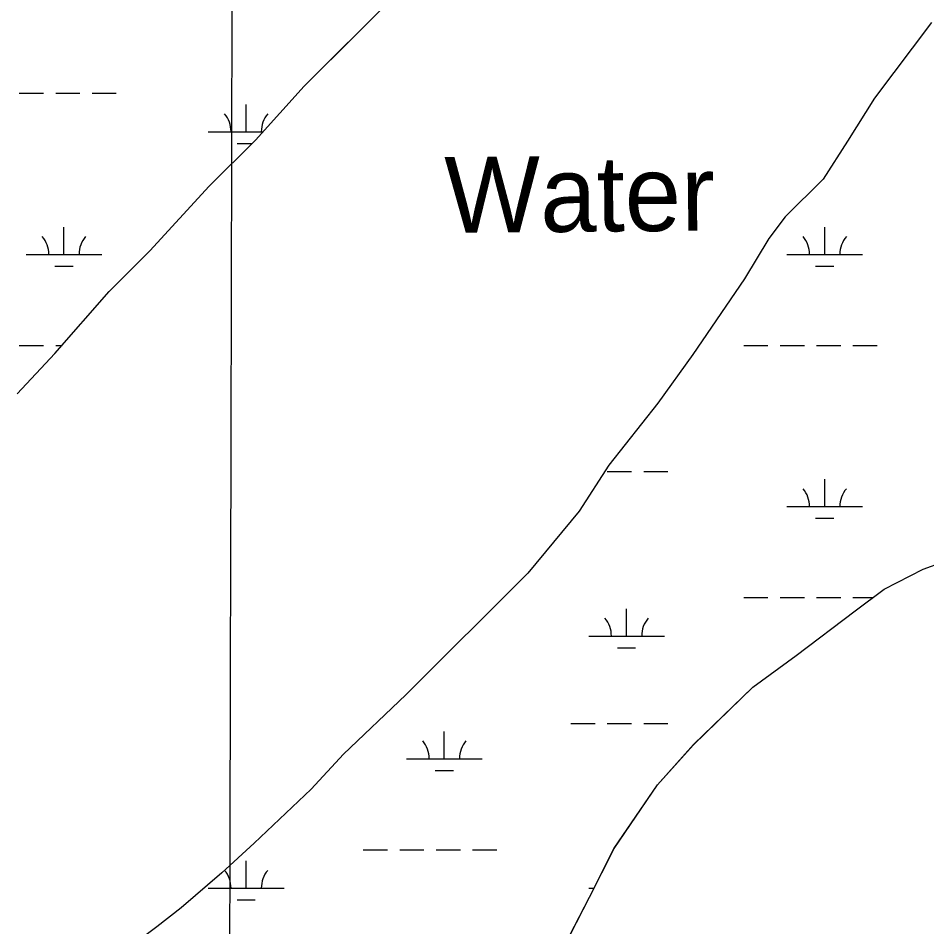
# Model space of a CAD drawing. Extents: x 3161564 to 3199464, y 849354 to 874788.
# Drawn here: x 3191651 to 3192849, y 861275 to 862474 of the extents above; entities that cross this region are included whole.
import ezdxf

# ---------------------------------------------------------------- set-up
doc = ezdxf.new("R2010")
doc.units = 0
for name, color, linetype in [('V-GRID-MAJR', 7, 'Continuous'), ('V-RIVR-IDEN', 7, 'Continuous'), ('V-SITE-VEGE', 7, 'Continuous'), ('V-TOPO-SHOR', 7, 'Continuous'), ('V-WETL-SWMP', 7, 'Continuous')]:
    doc.layers.add(name, color=color, linetype=linetype)

msp = doc.modelspace()

# ---------------------------------------------------------------- linework, layer by layer
at = {"layer": 'V-GRID-MAJR'}
msp.add_spline([(3191913.7830000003, 854747.76), (3191928.768, 860808.338), (3191943.758, 866870.86), (3191958.749, 872933.425), (3191958.754, 872935.3250000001)], degree=3, dxfattribs=at)
at = {"layer": 'V-SITE-VEGE'}
for points in [[(3191649.0410000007, 861977.9619999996), (3191699.0680000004, 862031.3819999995), (3191770.5430000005, 862113.2999999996), (3191824.1370000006, 862166.7139999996), (3191902.7520000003, 862252.1889999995), (3191963.4910000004, 862312.7239999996), (3192027.8150000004, 862383.9529999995), (3192306.499000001, 862661.7029999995), (3192374.4020000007, 862740.0609999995), (3192420.8610000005, 862793.4879999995), (3192503.0060000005, 862857.5529999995), (3192542.3220000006, 862903.8559999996), (3192603.0300000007, 862946.5569999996), (3192649.4710000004, 862989.2829999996), (3192756.6200000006, 863074.7089999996), (3192820.9340000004, 863138.8049999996), (3192878.124000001, 863210.0469999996)], [(3192855.4770000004, 862468.1689999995), (3192780.4040000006, 862368.4209999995), (3192744.6390000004, 862311.4129999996), (3192712.4530000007, 862261.5299999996), (3192662.4370000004, 862211.6769999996), (3192640.9840000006, 862183.1779999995), (3192608.7940000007, 862129.7269999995), (3192540.8530000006, 862029.9689999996), (3192494.3780000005, 861965.8439999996), (3192430.0360000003, 861883.9109999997), (3192390.6980000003, 861823.3419999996), (3192322.7880000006, 861741.4159999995), (3192162.0100000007, 861581.1739999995), (3192079.8380000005, 861502.8419999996), (3192036.9590000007, 861456.5429999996), (3191961.9350000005, 861385.3319999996), (3191919.0660000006, 861346.1679999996), (3191865.4840000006, 861299.8869999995), (3191833.3410000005, 861274.9729999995)], [(3192351.0670000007, 861211.3219999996), (3192404.4950000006, 861313.9389999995), (3192436.9380000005, 861378.5509999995), (3192494.1360000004, 861462.1439999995), (3192541.7750000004, 861515.3189999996), (3192619.8830000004, 861591.2669999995), (3192677.0140000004, 861633.0149999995), (3192755.0940000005, 861691.8459999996), (3192793.1810000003, 861720.3109999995), (3192844.5780000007, 861746.8529999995), (3192871.2220000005, 861756.3189999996)]]:
    msp.add_lwpolyline(points, dxfattribs=at)
at = {"layer": 'V-TOPO-SHOR'}
for p, q in [((3192027.808003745, 862383.9699584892), (3192306.4924422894, 862661.7187737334)), ((3192855.468806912, 862468.1901918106), (3192780.3957228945, 862368.4424187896)), ((3191963.483948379, 862312.740108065), (3192027.808003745, 862383.9699584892)), ((3192780.395722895, 862368.4424187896), (3192744.6316717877, 862311.4325568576)), ((3191902.74490395, 862252.2052280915), (3191963.483948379, 862312.740108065)), ((3192744.6316717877, 862311.4325568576), (3192712.445627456, 862261.5496766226)), ((3192712.445627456, 862261.5496766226), (3192662.425590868, 862211.6977754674)), ((3191824.129838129, 862166.731405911), (3191902.74490395, 862252.2052280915)), ((3192662.425590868, 862211.6977754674), (3192640.9755668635, 862183.1988403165)), ((3192640.9755668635, 862183.1988403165), (3192608.7845183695, 862129.7489713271)), ((3191770.5367989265, 862113.3175118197), (3191824.129838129, 862166.731405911)), ((3192608.78451837, 862129.7489713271), (3192540.845431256, 862029.9902066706)), ((3191699.060734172, 862031.399686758), (3191770.5367989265, 862113.3175118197)), ((3191649.0346934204, 861977.97979685), (3191699.060734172, 862031.399686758)), ((3192540.845431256, 862029.9902066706), (3192494.3683764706, 861965.864354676)), ((3192494.3683764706, 861965.864354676), (3192430.0263086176, 861883.9335379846)), ((3192430.0263086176, 861883.9335379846), (3192390.6892548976, 861823.3626831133)), ((3192390.6892548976, 861823.3626831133), (3192322.7801885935, 861741.4378622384)), ((3192844.5736423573, 861746.8655316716), (3192871.2176418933, 861756.3305329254)), ((3192322.7801885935, 861741.4378622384), (3192162.001070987, 861581.197179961)), ((3192793.1756335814, 861720.3235553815), (3192844.5736423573, 861746.8655316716)), ((3192755.0886168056, 861691.8576007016), (3192793.1756335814, 861720.3235553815)), ((3192677.008581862, 861633.0276951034), (3192755.0886168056, 861691.8576007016)), ((3192619.878557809, 861591.2797600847), (3192677.008581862, 861633.0276951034)), ((3192541.7695028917, 861515.3319084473), (3192619.878557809, 861591.2797600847)), ((3192162.001070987, 861581.197179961), (3192079.8300150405, 861502.8643311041)), ((3192494.1314613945, 861462.1570205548), (3192541.7695028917, 861515.3319084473)), ((3192079.8300150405, 861502.8643311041), (3192036.949979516, 861456.566427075)), ((3192036.949979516, 861456.566427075), (3191961.925928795, 861385.354564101)), ((3192436.9313885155, 861378.5652174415), (3192494.1314613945, 861462.1570205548)), ((3191961.925928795, 861385.354564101), (3191919.056901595, 861346.1906375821)), ((3192404.489327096, 861313.9523833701), (3192436.9313885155, 861378.5652174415)), ((3191919.056901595, 861346.1906375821), (3191865.4758707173, 861299.9107210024)), ((3192351.0612303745, 861211.3356446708), (3192404.489327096, 861313.9523833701)), ((3191865.4758707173, 861299.9107210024), (3191833.33185552, 861274.9967620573))]:
    msp.add_line(p, q, dxfattribs=at)
at = {"layer": 'V-WETL-SWMP'}
for p, q in [((3192027.8084974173, 862383.9705671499), (3192306.492935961, 862661.7193823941)), ((3192855.469300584, 862468.1908004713), (3192780.396216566, 862368.4430274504)), ((3191963.4844420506, 862312.7407167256), (3192027.8084974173, 862383.9705671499)), ((3191652.036094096, 862374.7468405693), (3191684.036087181, 862374.7468405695)), ((3191700.0360837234, 862374.7468405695), (3191732.0360768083, 862374.7468405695)), ((3191748.036073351, 862374.7468405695), (3191780.0360664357, 862374.7468405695)), ((3192780.396216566, 862368.4430274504), (3192744.63216546, 862311.4331655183)), ((3191951.351970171, 862324.0049205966), (3191951.3520122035, 862360.0048638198)), ((3191901.351980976, 862324.0049205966), (3191973.6565717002, 862324.0049205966)), ((3191902.745397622, 862252.2058367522), (3191963.4844420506, 862312.7407167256)), ((3191939.3519547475, 862308.5739449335), (3191959.303617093, 862308.5739449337)), ((3192744.63216546, 862311.4331655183), (3192712.4461211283, 862261.5502852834)), ((3192712.4461211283, 862261.5502852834), (3192662.42608454, 862211.6983841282)), ((3191824.130331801, 862166.7320145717), (3191902.745397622, 862252.2058367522)), ((3192662.42608454, 862211.6983841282), (3192640.9760605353, 862183.1994489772)), ((3191710.879833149, 862162.1431758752), (3191710.879875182, 862198.1431190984)), ((3192714.6956162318, 862162.1431758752), (3192714.6956582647, 862198.1431190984)), ((3192640.9760605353, 862183.1994489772), (3192608.785012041, 862129.7495799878)), ((3191660.879843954, 862162.1431758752), (3191760.879822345, 862162.143175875)), ((3191770.5372925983, 862113.3181204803), (3191824.130331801, 862166.7320145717)), ((3192664.695627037, 862162.1431758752), (3192764.6956054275, 862162.143175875)), ((3191698.8798177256, 862146.7122002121), (3191722.879812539, 862146.7122002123)), ((3192702.695600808, 862146.7122002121), (3192726.695595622, 862146.7122002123)), ((3192608.785012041, 862129.7495799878), (3192540.845924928, 862029.9908153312)), ((3191699.0612278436, 862031.4002954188), (3191770.5372925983, 862113.3181204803)), ((3191652.0357056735, 862042.0723652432), (3191684.035698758, 862042.0723652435)), ((3191700.0356953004, 862042.0723652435), (3191708.3729686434, 862042.0723652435)), ((3192607.8514991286, 862042.0723652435), (3192639.851492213, 862042.0723652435)), ((3192655.851488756, 862042.0723652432), (3192687.851481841, 862042.0723652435)), ((3192703.8514783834, 862042.0723652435), (3192735.851471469, 862042.0723652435)), ((3192751.851468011, 862042.0723652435), (3192783.851461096, 862042.0723652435)), ((3191649.035187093, 861977.9804055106), (3191699.061227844, 862031.4002954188)), ((3192540.845924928, 862029.9908153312), (3192494.3688701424, 861965.8649633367)), ((3192494.3688701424, 861965.8649633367), (3192430.0268022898, 861883.9341466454)), ((3192430.0268022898, 861883.9341466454), (3192390.6897485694, 861823.3632917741)), ((3192427.8513440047, 861875.8986273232), (3192459.85133709, 861875.898627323)), ((3192475.8513336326, 861875.8986273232), (3192507.8513267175, 861875.898627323)), ((3192714.6952278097, 861829.4687005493), (3192714.695269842, 861865.4686437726)), ((3192664.695238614, 861829.4687005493), (3192764.695217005, 861829.4687005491)), ((3192390.6897485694, 861823.3632917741), (3192322.7806822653, 861741.4384708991)), ((3192702.6952123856, 861814.0377248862), (3192726.695207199, 861814.0377248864)), ((3192844.5741360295, 861746.8661403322), (3192871.2181355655, 861756.3311415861)), ((3192322.7806822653, 861741.4384708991), (3192162.0015646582, 861581.1977886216)), ((3192793.1761272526, 861720.3241640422), (3192844.5741360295, 861746.8661403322)), ((3192755.0891104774, 861691.8582093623), (3192793.176127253, 861720.3241640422)), ((3192607.851110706, 861709.3978899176), (3192639.851103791, 861709.3978899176)), ((3192655.8511003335, 861709.3978899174), (3192687.851093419, 861709.3978899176)), ((3192703.851089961, 861709.3978899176), (3192735.851083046, 861709.3978899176)), ((3192751.8510795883, 861709.3978899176), (3192778.5569377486, 861709.3978899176)), ((3192453.259084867, 861658.6559699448), (3192453.2591268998, 861694.655913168)), ((3192677.009075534, 861633.0283037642), (3192755.0891104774, 861691.8582093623)), ((3192403.2590956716, 861658.6559699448), (3192503.259074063, 861658.6559699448)), ((3192441.259069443, 861643.2249942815), (3192465.2590642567, 861643.2249942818)), ((3192619.879051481, 861591.2803687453), (3192677.009075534, 861633.0283037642)), ((3192541.7699965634, 861515.332517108), (3192619.879051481, 861591.2803687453)), ((3192162.0015646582, 861581.1977886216), (3192079.8305087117, 861502.8649397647)), ((3192379.850965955, 861543.2241519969), (3192411.8509590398, 861543.2241519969)), ((3192427.850955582, 861543.2241519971), (3192459.8509486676, 861543.2241519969)), ((3192475.8509452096, 861543.2241519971), (3192507.850938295, 861543.2241519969)), ((3192212.7869478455, 861496.7942252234), (3192212.7869898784, 861532.7941684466)), ((3192494.131955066, 861462.1576292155), (3192541.7699965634, 861515.332517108)), ((3192079.8305087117, 861502.8649397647), (3192036.950473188, 861456.5670357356)), ((3192162.7869586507, 861496.7942252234), (3192262.7869370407, 861496.7942252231)), ((3192200.786932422, 861481.3632495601), (3192224.7869272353, 861481.3632495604)), ((3192036.950473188, 861456.5670357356), (3191961.926422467, 861385.3551727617)), ((3192436.9318821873, 861378.5658261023), (3192494.131955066, 861462.1576292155)), ((3191961.926422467, 861385.3551727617), (3191919.0573952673, 861346.1912462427)), ((3192105.942830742, 861376.7234145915), (3192137.942823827, 861376.7234145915)), ((3192153.9428203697, 861376.7234145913), (3192185.9428134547, 861376.7234145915)), ((3192201.942809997, 861376.7234145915), (3192233.942803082, 861376.7234145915)), ((3192249.9427996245, 861376.7234145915), (3192281.9427927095, 861376.7234145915)), ((3192404.489820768, 861313.9529920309), (3192436.9318821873, 861378.5658261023)), ((3191951.350804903, 861325.9814946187), (3191951.350846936, 861361.9814378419)), ((3191919.0573952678, 861346.1912462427), (3191865.476364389, 861299.911329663)), ((3191901.350815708, 861325.9814946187), (3192001.350794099, 861325.9814946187)), ((3192403.258707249, 861325.9814946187), (3192410.529323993, 861325.9814946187)), ((3191939.3507894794, 861310.5505189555), (3191963.350784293, 861310.5505189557)), ((3192351.061724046, 861211.3362533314), (3192404.489820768, 861313.9529920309)), ((3191865.476364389, 861299.911329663), (3191833.3323491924, 861274.997370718)), ((3191833.3323491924, 861274.9973707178), (3191804.761336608, 861253.6434047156))]:
    msp.add_line(p, q, dxfattribs=at)
for centre, radius, start, end in [((3191896.1090465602, 862324.479723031), 35.24628790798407, 359.2281809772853, 40.771839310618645), ((3192006.5948948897, 862324.479723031), 35.24628790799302, 139.2281758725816, 180.77183420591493), ((3191655.6369095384, 862162.6179783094), 35.24628790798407, 359.2281809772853, 40.771839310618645), ((3191766.1227578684, 862162.6179783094), 35.24628790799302, 139.2281758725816, 180.77183420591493), ((3192659.4526926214, 862162.6179783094), 35.24628790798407, 359.2281809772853, 40.771839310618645), ((3192769.938540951, 862162.6179783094), 35.24628790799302, 139.2281758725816, 180.77183420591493), ((3192659.4523041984, 861829.9435029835), 35.24628790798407, 359.2281809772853, 40.771839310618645), ((3192769.9381525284, 861829.9435029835), 35.24628790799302, 139.2281758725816, 180.77183420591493), ((3192398.016161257, 861659.1307723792), 35.24628790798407, 359.2281809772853, 40.771839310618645), ((3192508.5020095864, 861659.1307723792), 35.24628790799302, 139.2281758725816, 180.77183420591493), ((3192157.5440242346, 861497.2690276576), 35.24628790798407, 359.2281809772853, 40.771839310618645), ((3192268.0298725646, 861497.2690276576), 35.24628790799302, 139.2281758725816, 180.77183420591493), ((3191896.1078812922, 861326.4562970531), 35.24628790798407, 359.2281809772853, 40.771839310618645), ((3192006.5937296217, 861326.4562970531), 35.24628790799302, 139.2281758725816, 180.77183420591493)]:
    msp.add_arc(centre, radius, start, end, dxfattribs=at)

# ---------------------------------------------------------------- texts
at = {"layer": 'V-RIVR-IDEN'}
msp.add_text('Water', height=99.99980199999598, rotation=0.48332456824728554, dxfattribs=at).set_placement((3192213.4071146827, 862190.5720765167))

doc.saveas('drawing.dxf')
